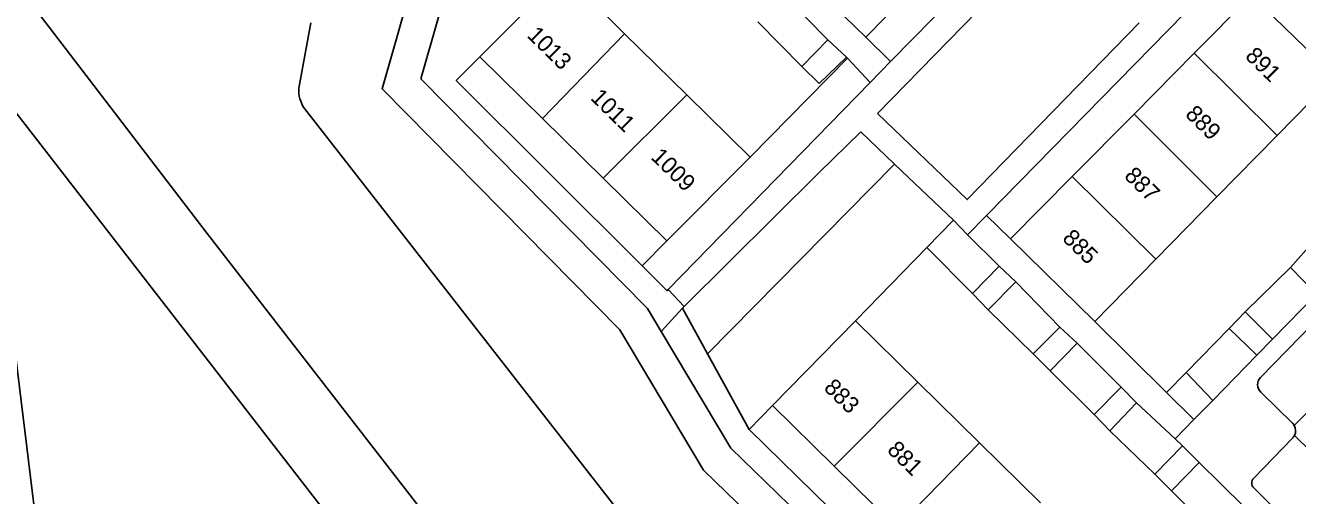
# Model space of a CAD drawing. Extents: x 194485 to 197793, y 468269 to 470822.
# Drawn here: x 196081 to 196172.6, y 470284.9 to 470318.7 of the extents above; entities that cross this region are included whole.
import ezdxf

# ---------------------------------------------------------------- set-up
doc = ezdxf.new("R2010")
doc.units = 0
for name, color, linetype in [('BGT grensvlak begroeid terreindeel', 7, 'Continuous'), ('BGT grensvlak gebouwinstallatie plus 1', 7, 'Continuous'), ('BGT grensvlak onbegroeid terreindeel', 7, 'Continuous'), ('BGT grensvlak pand op maaiveld', 7, 'Continuous'), ('BGT grensvlak pand op maaiveld LR', 7, 'Continuous'), ('BGT grensvlak waterdeel', 7, 'Continuous'), ('BGT grensvlak wegdeel', 7, 'Continuous'), ('BGT lijnelement scheiding walbescherming', 7, 'Continuous'), ('BGT tekst huisnummerreeks', 7, 'Continuous')]:
    doc.layers.add(name, color=color, linetype=linetype)

msp = doc.modelspace()

# ---------------------------------------------------------------- linework, layer by layer
at = {"layer": 'BGT grensvlak begroeid terreindeel'}
msp.add_line((196143.613, 470308.738), (196130.141, 470295.084), dxfattribs=at)
for points in [[(196176.27, 470230.271), (196172.111, 470234.028), (196159.184, 470246.759), (196160.325, 470250.696), (196161.773, 470255.69), (196129.839, 470286.699), (196123.821, 470296.796), (196106.694, 470314.171), (196109.215, 470323.04), (196077.635, 470353.807)], [(196132.273, 470245.489), (196128.778, 470250), (196115.653, 470266.841), (196057.022, 470342.532), (196054.699, 470345.532)]]:
    msp.add_lwpolyline(points, dxfattribs=at)
at = {"layer": 'BGT grensvlak gebouwinstallatie plus 1'}
for p, q in [((196138.814, 470317.705), (196140.138, 470316.461)), ((196138.175, 470314.564), (196140.138, 470316.461)), ((196136.922, 470315.777), (196138.175, 470314.564)), ((196172.116, 470301.304), (196173.225, 470302.55)), ((196151.146, 470301.401), (196152.339, 470300.252)), ((196150.359, 470298.235), (196149.229, 470299.41)), ((196167.701, 470296.908), (196168.874, 470298.091)), ((196156.767, 470295.844), (196155.523, 470297.005)), ((196169.71, 470294.982), (196170.841, 470296.142)), ((196154.812, 470293.852), (196153.593, 470295.077)), ((196163.191, 470292.296), (196164.611, 470293.734)), ((196161.042, 470291.537), (196159.938, 470292.661)), ((196163.191, 470292.296), (196165.17, 470290.341)), ((196165.17, 470290.341), (196166.528, 470291.72)), ((196157.995, 470290.707), (196159.125, 470289.532)), ((196164.344, 470288.436), (196165.561, 470287.234)), ((196163.553, 470285.2), (196162.359, 470286.413))]:
    msp.add_line(p, q, dxfattribs=at)
at = {"layer": 'BGT grensvlak onbegroeid terreindeel'}
for p, q in [((196140.225, 470316.38), (196133.2, 470309.234)), ((196127.209, 470303.218), (196125.43, 470301.419)), ((196140.784, 470297.463), (196145.934, 470302.729)), ((196133.142, 470289.611), (196134.806, 470291.358))]:
    msp.add_line(p, q, dxfattribs=at)
at = {"layer": 'BGT grensvlak pand op maaiveld'}
for p, q in [((196141.536, 470317.882), (196135.543, 470323.729)), ((196124.167, 470318.14), (196119.724, 470322.52)), ((196146.024, 470322.472), (196141.536, 470317.882)), ((196117.856, 470320.633), (196113.733, 470316.466)), ((196165.193, 470316.731), (196169.325, 470320.905)), ((196133.752, 470318.986), (196136.922, 470315.777)), ((196128.642, 470313.728), (196124.167, 470318.14)), ((196136.922, 470315.777), (196138.814, 470317.705)), ((196113.733, 470316.466), (196118.253, 470312.023)), ((196160.861, 470312.355), (196165.193, 470316.731)), ((196175.322, 470315.047), (196171.177, 470310.818)), ((196133.2, 470309.234), (196128.642, 470313.728)), ((196156.402, 470307.85), (196160.861, 470312.355)), ((196118.253, 470312.023), (196122.618, 470307.731)), ((196171.177, 470310.818), (196166.829, 470306.381)), ((196127.209, 470303.218), (196133.2, 470309.234)), ((196122.618, 470307.731), (196127.209, 470303.218)), ((196151.956, 470303.358), (196156.402, 470307.85)), ((196166.829, 470306.381), (196162.437, 470301.898)), ((196145.934, 470302.729), (196147.86, 470304.698)), ((196147.86, 470304.698), (196148.874, 470303.637)), ((196148.874, 470303.637), (196151.146, 470301.401)), ((196158.026, 470297.397), (196151.956, 470303.358)), ((196149.229, 470299.41), (196145.934, 470302.729)), ((196151.146, 470301.401), (196149.229, 470299.41)), ((196162.437, 470301.898), (196158.026, 470297.397)), ((196168.874, 470298.091), (196172.116, 470301.304)), ((196172.116, 470301.304), (196174.003, 470299.384)), ((196152.339, 470300.252), (196150.359, 470298.235)), ((196152.339, 470300.252), (196155.523, 470297.005)), ((196170.841, 470296.142), (196174.003, 470299.384)), ((196150.359, 470298.235), (196153.593, 470295.077)), ((196170.841, 470296.142), (196168.874, 470298.091)), ((196140.784, 470297.463), (196134.806, 470291.358)), ((196145.277, 470293.043), (196140.784, 470297.463)), ((196153.593, 470295.077), (196155.523, 470297.005)), ((196164.611, 470293.734), (196167.701, 470296.908)), ((196167.701, 470296.908), (196169.71, 470294.982)), ((196154.812, 470293.852), (196156.767, 470295.844)), ((196156.767, 470295.844), (196159.938, 470292.661)), ((196166.528, 470291.72), (196169.71, 470294.982)), ((196145.277, 470293.043), (196149.737, 470288.655)), ((196157.995, 470290.707), (196154.812, 470293.852)), ((196166.528, 470291.72), (196164.611, 470293.734)), ((196159.938, 470292.661), (196157.995, 470290.707)), ((196134.806, 470291.358), (196139.259, 470286.987)), ((196159.125, 470289.532), (196161.042, 470291.537)), ((196161.042, 470291.537), (196163.812, 470288.961)), ((196162.359, 470286.413), (196159.125, 470289.532)), ((196149.737, 470288.655), (196154.114, 470284.35)), ((196163.812, 470288.961), (196164.344, 470288.436)), ((196164.344, 470288.436), (196162.359, 470286.413)), ((196143.769, 470282.56), (196139.259, 470286.987)), ((196163.553, 470285.2), (196165.561, 470287.234)), ((196168.744, 470284.088), (196165.561, 470287.234)), ((196166.736, 470282.043), (196163.553, 470285.2))]:
    msp.add_line(p, q, dxfattribs=at)
msp.add_lwpolyline([(196138.814, 470317.705), (196135.669, 470320.927), (196135.612, 470320.869)], dxfattribs=at)
at = {"layer": 'BGT grensvlak pand op maaiveld LR'}
for p, q in [((196169.325, 470320.905), (196175.322, 470315.047)), ((196124.167, 470318.14), (196118.253, 470312.023)), ((196171.177, 470310.818), (196165.193, 470316.731)), ((196122.618, 470307.731), (196128.642, 470313.728)), ((196160.861, 470312.355), (196166.829, 470306.381)), ((196162.437, 470301.898), (196156.402, 470307.85)), ((196145.277, 470293.043), (196139.259, 470286.987)), ((196149.737, 470288.655), (196143.769, 470282.56))]:
    msp.add_line(p, q, dxfattribs=at)
at = {"layer": 'BGT grensvlak waterdeel'}
msp.add_line((196101.573, 470318.934), (196100.71, 470314.212), dxfattribs=at)
for points in [[(196065.148, 470341.869), (196065.266, 470341.412), (196094.096, 470303.744), (196146.918, 470235.598), (196160.418, 470218.257)], [(196101.104, 470312.763), (196155.796, 470242.621), (196169.411, 470225.047)]]:
    msp.add_lwpolyline(points, dxfattribs=at)
msp.add_arc((196102.813, 470314.006), 2.113, 174.39411, 216.02912, dxfattribs=at)
at = {"layer": 'BGT grensvlak wegdeel'}
for p, q in [((196143.326, 470316.135), (196182.627, 470356.232)), ((196176.591, 470331.99), (196150.241, 470305.035)), ((196142.385, 470312.385), (196154.803, 470325.139)), ((196141.536, 470317.882), (196143.326, 470316.135)), ((196140.138, 470316.461), (196140.225, 470316.38)), ((196141.844, 470314.623), (196140.225, 470316.38)), ((196141.844, 470314.623), (196143.326, 470316.135)), ((196191.531, 470315.535), (196169.969, 470293.372)), ((196141.844, 470314.623), (196127.302, 470299.702)), ((196172.401, 470289.912), (196195.085, 470313.108)), ((196143.613, 470308.738), (196141.177, 470311.07)), ((196150.241, 470305.035), (196148.874, 470303.637)), ((196151.956, 470303.358), (196150.241, 470305.035)), ((196128.464, 470298.494), (196127.302, 470299.702)), ((196126.802, 470296.676), (196128.339, 470298.37)), ((196128.464, 470298.494), (196128.339, 470298.37)), ((196128.339, 470298.37), (196130.141, 470295.084)), ((196158.026, 470297.397), (196163.191, 470292.296)), ((196130.141, 470295.084), (196133.142, 470289.611)), ((196169.984, 470292.312), (196172.273, 470290.083)), ((196163.812, 470288.961), (196165.17, 470290.341)), ((196133.142, 470289.611), (196168.778, 470254.748)), ((196172.298, 470289.033), (196169.48, 470286.113)), ((196185.166, 470276.636), (196172.414, 470289.201)), ((196169.488, 470285.41), (196175.171, 470279.775))]:
    msp.add_line(p, q, dxfattribs=at)
for points in [[(196070.96, 470365.44), (196079.456, 470355.524), (196112.028, 470323.791), (196109.497, 470314.888), (196125.813, 470298.336), (196126.802, 470296.676)], [(196130.023, 470236.728), (196081.645, 470284.025), (196079.919, 470298.179), (196039.711, 470337.367)], [(196161.222, 470318.916), (196148.839, 470306.185), (196142.385, 470312.385)], [(196125.43, 470301.419), (196112.043, 470314.77), (196113.733, 470316.466)], [(196128.464, 470298.494), (196138.172, 470308.143), (196141.177, 470311.07)], [(196147.86, 470304.698), (196144.588, 470307.804), (196143.613, 470308.738)], [(196127.302, 470299.702), (196127.227, 470299.625), (196125.43, 470301.419)], [(196126.802, 470296.676), (196131.815, 470288.266), (196164.592, 470256.438), (196162, 470247.494), (196178.053, 470231.684), (196177.093, 470230.898)]]:
    msp.add_lwpolyline(points, dxfattribs=at)
for centre, radius, start, end in [((196170.507, 470292.85), 0.75, 135.81714, 225.80433), ((196171.763, 470289.568), 0.725, 28.34679, 45.28571), ((196171.738, 470289.544), 0.758, 333.07764, 29.01733), ((196171.743, 470289.541), 0.752, 317.57863, 333.17306), ((196169.841, 470285.766), 0.501, 136.09726, 225.20671)]:
    msp.add_arc(centre, radius, start, end, dxfattribs=at)
at = {"layer": 'BGT lijnelement scheiding walbescherming'}
msp.add_line((196101.573, 470318.934), (196100.71, 470314.212), dxfattribs=at)
for points in [[(196065.148, 470341.869), (196065.266, 470341.412), (196094.096, 470303.744), (196146.918, 470235.598), (196160.418, 470218.257)], [(196101.104, 470312.763), (196155.796, 470242.621), (196169.411, 470225.047)]]:
    msp.add_lwpolyline(points, dxfattribs=at)
msp.add_arc((196102.813, 470314.006), 2.113, 174.39411, 216.02912, dxfattribs=at)

# ---------------------------------------------------------------- texts
at = {"layer": 'BGT tekst huisnummerreeks'}
for s, rotation, p in [('1013', 315.5, (196117.074, 470317.949)), ('891', 315.3, (196168.796, 470316.452)), ('1011', 315.5, (196121.644, 470313.456)), ('889', 315.3, (196164.481, 470312.26)), ('1009', 315.5, (196125.994, 470309.18)), ('887', 315.3, (196160.085, 470307.819)), ('885', 315.3, (196155.63, 470303.323)), ('883', 315.5, (196138.444, 470292.552)), ('881', 315.5, (196143.008, 470288.072))]:
    msp.add_text(s, height=1.2, rotation=rotation, dxfattribs=at).set_placement(p)

doc.saveas('drawing.dxf')
